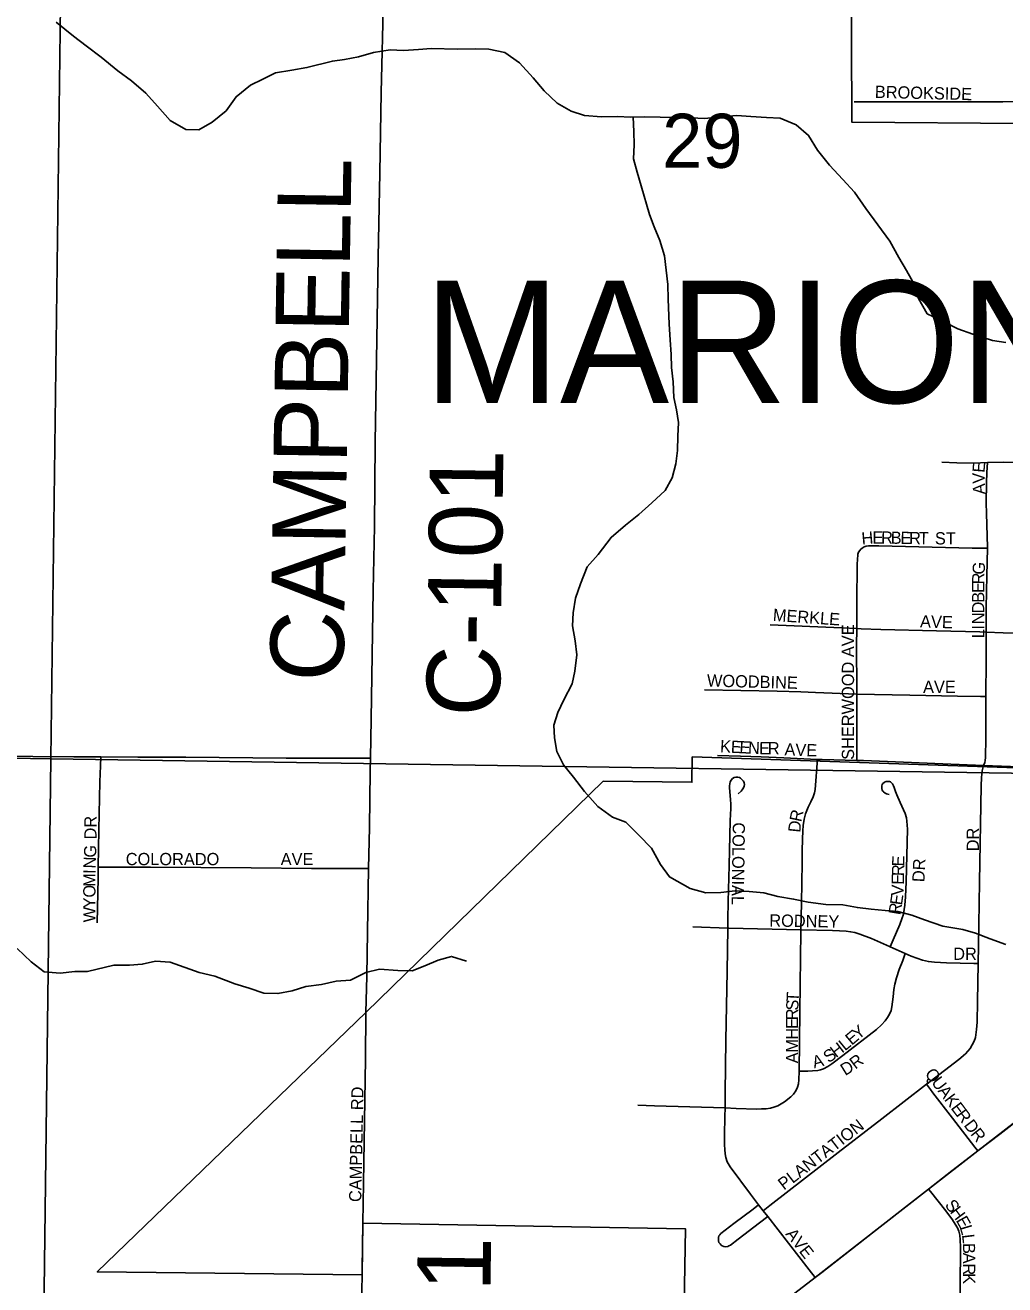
# Model space of a CAD drawing. Extents: x 1584893 to 1934202, y 663575 to 1091909.
# Drawn here: x 1782460 to 1786466, y 935125 to 940275 of the extents above; entities that cross this region are included whole.
import ezdxf

# ---------------------------------------------------------------- set-up
doc = ezdxf.new("R2010")
doc.units = 0
for name, color, linetype in [('GM_X_City_Street', 7, 'Continuous'), ('GM_X_City_Street_Text', 7, 'Continuous'), ('GM_X_Corporation', 7, 'Continuous'), ('GM_X_Corporation_Text', 7, 'Continuous'), ('GM_X_County_Road', 7, 'Continuous'), ('GM_X_County_Road_Text', 7, 'Continuous'), ('GM_X_Minor_River', 7, 'Continuous'), ('GM_X_Section', 7, 'Continuous'), ('GM_X_Section_Text', 7, 'Continuous'), ('GM_X_State_Route', 7, 'Continuous'), ('GM_X_Township_Subdivision', 7, 'Continuous'), ('GM_X_Township_Subdivision_Text', 7, 'Continuous')]:
    doc.layers.add(name, color=color, linetype=linetype)

msp = doc.modelspace()

# ---------------------------------------------------------------- linework, layer by layer
at = {"layer": 'GM_X_City_Street'}
for points in [[(1785849.1, 939962.2), (1786258.5, 939962), (1786456.9, 939962.1), (1786803.9, 939962.6), (1786844.4, 939962.7)], [(1785631.9, 936576.9), (1785634.1, 936686.6), (1785634.9, 936768.5), (1785636.5, 936850.5), (1785637, 936899), (1785638.3, 936947.8), (1785639.3, 936981), (1785641, 937003.6), (1785645, 937029.5), (1785650.6, 937050.8), (1785661.9, 937078.3), (1785672.5, 937100.3), (1785682.1, 937120.2), (1785686.9, 937136.1), (1785689.7, 937150.1), (1785691.8, 937168.2), (1785697.7, 937257.7), (1785698.7, 937273.5)], [(1786357.1, 936439), (1786358.3, 936511.5), (1786362.7, 936773.3), (1786369.2, 937165.6), (1786370.6, 937198.9), (1786373, 937225.9), (1786378.4, 937248.1)], [(1785332.3, 936583.5), (1785332.7, 936618.4), (1785334.8, 936693), (1785338.9, 936839.1), (1785343.1, 937024.1), (1785344.8, 937072.6), (1785344.8, 937090.1), (1785343.9, 937109.1), (1785340.3, 937157.1), (1785340.1, 937165), (1785341, 937173.9), (1785343, 937182), (1785346.8, 937188.4), (1785352.1, 937194.6), (1785359.1, 937198.7), (1785365.6, 937200.4), (1785373.1, 937200.7), (1785380.2, 937198.7), (1785385.3, 937195.9), (1785392.2, 937190.1), (1785396.6, 937184.1), (1785399.6, 937177.3), (1785400.7, 937170.2), (1785400.1, 937163.3), (1785397.3, 937157.3), (1785391.9, 937149.4), (1785387.2, 937144), (1785374.6, 937132.6)], [(1785996.6, 936507.1), (1786009.2, 936535.4), (1786036.2, 936598.6), (1786044.9, 936621.7), (1786050.7, 936641.2), (1786054.6, 936660), (1786057, 936676.8), (1786059.6, 936712.1), (1786062.7, 936773.4), (1786067, 936987.4), (1786065.3, 937020.3), (1786063.1, 937033.8), (1786058.3, 937052.3), (1786038.2, 937097.3), (1786024.1, 937129.1), (1786019, 937142.6), (1786013.7, 937158.3), (1786010.7, 937165.9), (1786006.5, 937173), (1786004.2, 937176), (1786000.9, 937179.1), (1785997.5, 937181.2), (1785993.7, 937182.3), (1785989.6, 937183), (1785985.2, 937183.2), (1785980.4, 937182.6), (1785976.7, 937181.4), (1785972, 937178.6), (1785967.2, 937174.1), (1785964.7, 937170.2), (1785962.9, 937164.9), (1785962.5, 937159.1), (1785962.7, 937154.9), (1785964.6, 937147.5), (1785966.9, 937143.9), (1785969.6, 937140.3), (1785976, 937135.3), (1785981.7, 937132.7), (1785987.6, 937130.8), (1785993, 937129.3)], [(1785190.5, 936588.6), (1785332.3, 936583.5)], [(1785321.7, 935848.2), (1785322.7, 935909.6), (1785325.4, 936125), (1785329.9, 936406.5), (1785332.3, 936583.5)], [(1785332.3, 936583.5), (1785337.4, 936583.3), (1785631.9, 936576.9)], [(1785624.6, 935998.1), (1785627.7, 936243.3), (1785631.8, 936569.3), (1785631.9, 936576.9)], [(1785631.9, 936576.9), (1785761.6, 936574), (1785790.1, 936573.1), (1785816.5, 936571.1), (1785835.2, 936568.7), (1785852.9, 936565.3), (1785873.2, 936559.4), (1785920.1, 936541.7), (1785993.6, 936508.4), (1785996.6, 936507.1)], [(1785624.6, 935998.1), (1785659.5, 935999.1), (1785678.6, 936000), (1785700.6, 936001.9), (1785711.9, 936004.3), (1785723.6, 936008.6), (1785742, 936017.6), (1785758.9, 936028.6), (1785803.5, 936062.2), (1785940.5, 936169.5), (1785961.2, 936187.9), (1785976.4, 936204.5), (1785986.4, 936217.5), (1785994.3, 936231.6), (1786000.4, 936246.5), (1786003.4, 936261.1), (1786008.6, 936302.2), (1786012, 936332), (1786015.6, 936353.9), (1786022.3, 936380.2), (1786033.9, 936415), (1786047.9, 936451.5), (1786058.4, 936479.2)], [(1785996.6, 936507.1), (1786058.4, 936479.2)], [(1786058.4, 936479.2), (1786082.1, 936468.4), (1786129.1, 936452.7), (1786153.5, 936446.7), (1786177.8, 936443.9), (1786227.1, 936441.2), (1786338.9, 936439.3), (1786357.1, 936439)], [(1786145.6, 935945.2), (1786160.4, 935956.3), (1786277.1, 936046.2), (1786305.2, 936069.9), (1786324.1, 936091.8), (1786340.1, 936121.1), (1786345.2, 936136.6), (1786350.2, 936168.9), (1786351.9, 936198.6), (1786354.4, 936283.2), (1786357.1, 936439)], [(1783840.2, 935377.1), (1783842.9, 935540.9), (1783850.7, 936049.2), (1783852.6, 936238.9)], [(1785321.7, 935848.2), (1785367.2, 935846.6), (1785450.5, 935843.9), (1785470, 935844.2), (1785490.3, 935845), (1785507, 935847.5), (1785521.6, 935851.5), (1785537.6, 935857.1), (1785565.2, 935873.1), (1785590.4, 935893.4), (1785601.3, 935905), (1785610.5, 935918.2), (1785617.7, 935932.7), (1785621.3, 935947.3), (1785623.6, 935962.6), (1785624.6, 935998.1)], [(1785477.5, 935428.3), (1785504.5, 935449.5), (1785784.5, 935666.7), (1785962.9, 935804.5), (1786145.6, 935945.2)], [(1786355.2, 935672.4), (1786343.4, 935687.7), (1786251.8, 935806.1), (1786171.4, 935910.4), (1786161.9, 935923.2), (1786145.6, 935945.2)], [(1784965, 935859.1), (1785033.3, 935856.3), (1785321.7, 935848.2)], [(1785458.9, 935452.3), (1785425.1, 935495.7), (1785343, 935607.6), (1785330.6, 935628.7), (1785324.2, 935645.9), (1785321.4, 935660.5), (1785320.1, 935678), (1785319.3, 935697.1), (1785319.2, 935719), (1785319.5, 935741.3), (1785319.7, 935757.3), (1785320.5, 935793), (1785321.3, 935813.3), (1785321.7, 935848.2)], [(1785496.4, 935404), (1785462.1, 935378.1), (1785375.8, 935311.3), (1785344.1, 935287.9), (1785337.7, 935284.3), (1785332.6, 935282.3), (1785323.6, 935280.9), (1785317, 935281.8), (1785309.8, 935284.6), (1785305.1, 935288), (1785301.1, 935292.2), (1785296.8, 935298.4), (1785294.9, 935304.6), (1785294.2, 935309.2), (1785294.8, 935319.2), (1785296.8, 935325.1), (1785299.6, 935330.1), (1785304.6, 935335.3), (1785357.6, 935375.4), (1785435.9, 935434.8), (1785458.9, 935452.3)], [(1785477.5, 935428.3), (1785458.9, 935452.3)], [(1785496.4, 935404), (1785477.5, 935428.3)], [(1785690, 935155.2), (1785665.9, 935186.1), (1785496.4, 935404)]]:
    msp.add_lwpolyline(points, dxfattribs=at)
at = {"layer": 'GM_X_Corporation'}
for points in [[(1786541.6, 939873.4), (1785839.8, 939878.9), (1785834.4, 941223.7)], [(1786716.2, 935952.1), (1786355.2, 935672.4), (1786153.8, 935516.2), (1785690, 935155.1), (1785536.7, 935036.5), (1785149.3, 934736.7), (1785160.2, 935353.6), (1783840.2, 935377.1), (1783838.3, 935166.3), (1782754.5, 935178.1), (1783852.6, 936238.9), (1784823.2, 937184.5), (1785185.9, 937179.8), (1785187.3, 937283.6), (1786515.3, 937238.8)]]:
    msp.add_lwpolyline(points, dxfattribs=at)
at = {"layer": 'GM_X_County_Road'}
for points in [[(1783872, 937278.4), (1783875, 937438), (1783882, 937963.4), (1783887.5, 938226.1), (1783891.3, 938570.9), (1783903.6, 939326.3), (1783910.1, 939671.2), (1783915.5, 939999.6), (1783924.7, 940393.7), (1783930.1, 940722.2), (1783933.8, 940984.9), (1783940.9, 941296.9), (1783948.4, 941625.3), (1783953.2, 941953.8), (1783959.9, 942315), (1783961.9, 942463), (1783960, 942496.3), (1783958.9, 942506.9), (1783956.4, 942515.1)], [(1776986.6, 937381.2), (1777329.2, 937373.7), (1777739.2, 937366.4), (1778067, 937359.3), (1778247.4, 937356.1), (1778509.7, 937350.2), (1778903.2, 937341.3), (1779181.9, 937334.8), (1779444.3, 937329.6), (1779755.7, 937320.1), (1780001.6, 937315.5), (1780280.4, 937313.5), (1780510, 937308.6), (1780854.2, 937303.6), (1781346.2, 937296.9), (1781985.7, 937289.1), (1782658, 937284.3), (1782768.7, 937283.7)], [(1782768.7, 937283.7), (1782920.4, 937282.8), (1783117.2, 937281.8), (1783527.1, 937279), (1783740.3, 937278.4), (1783822.3, 937278.4), (1783872, 937278.4)], [(1783864.2, 936827.7), (1783867.2, 936994.7), (1783871, 937224.6), (1783872, 937278.4)], [(1783852.6, 936238.9), (1783856.7, 936387.1), (1783859.6, 936567.7), (1783864.2, 936827.7)], [(1783838.3, 935166.3), (1783837.8, 935188.6), (1783840.2, 935377.1)], [(1783821.1, 934158.3), (1783822.5, 934270.6), (1783823.2, 934341.4), (1783829, 934688.4), (1783833.1, 934969.3), (1783838.3, 935166.3)]]:
    msp.add_lwpolyline(points, dxfattribs=at)
at = {"layer": 'GM_X_Minor_River'}
for points in [[(1782586.8, 940287.4), (1782657.7, 940230.2), (1782709, 940191.2), (1782770.1, 940144.2), (1782839, 940088.9), (1782894.2, 940047.9), (1782953.3, 939996.9), (1783000.3, 939944), (1783053.2, 939885.1), (1783116.5, 939847.9), (1783170.4, 939847), (1783224.8, 939878.1), (1783281.5, 939925.2), (1783322.3, 939982.5), (1783381, 940029.5), (1783431.3, 940054.7), (1783483.6, 940079.8), (1783549.7, 940090.7), (1783611.7, 940101.6), (1783716, 940127.9), (1783766, 940135), (1783822.1, 940146.1), (1783884.2, 940163), (1783952.3, 940173.8), (1784006.1, 940170.9), (1784068.1, 940175.9), (1784120, 940179), (1784227.8, 940177.1), (1784299.7, 940177.9), (1784355.5, 940176.9), (1784421.2, 940163.8), (1784480.4, 940120.7), (1784537.2, 940059.7), (1784582.3, 940006.9), (1784635.3, 939955.9), (1784692.7, 939922.9), (1784746.3, 939905.9), (1784816.1, 939900.7), (1784880, 939901.6), (1784935.8, 939898.7), (1784993.7, 939899.7), (1785183.3, 939896.4), (1785237.1, 939893.5), (1785305.1, 939900.3), (1785369.1, 939905.2), (1785426.9, 939902.2), (1785490.7, 939897.1), (1785546.5, 939894.2), (1785612, 939867), (1785663.2, 939824.1), (1785700.1, 939763.4), (1785749, 939702.5), (1785803.9, 939643.5), (1785851, 939592.7), (1785897.8, 939525.8), (1785995.4, 939392), (1786032.2, 939325.3), (1786063.3, 939272.7)], [(1784946.4, 939898.9), (1784948.8, 939840.4), (1784949.9, 939786.3), (1784947, 939728.3), (1784962, 939674), (1784979.1, 939617.7), (1785013.1, 939501), (1785032.2, 939450.6), (1785055.2, 939394.2), (1785074.2, 939331.8), (1785088.2, 939215.4), (1785089.2, 939155.4), (1785093.5, 939053.2), (1785096.5, 938989.1), (1785101.5, 938928.9), (1785102.6, 938874.9), (1785109.6, 938816.7), (1785112.5, 938752.6), (1785123.7, 938702.4), (1785130.8, 938650.2), (1785127.9, 938594.2), (1785126.9, 938536.1), (1785120.1, 938482.2), (1785105.1, 938424.4), (1785076.3, 938372.9), (1785021.6, 938321.8), (1784968.9, 938274.6), (1784914.3, 938231.5), (1784855.6, 938180.5), (1784802.6, 938111.3), (1784757.8, 938060.1), (1784730.7, 937990.5), (1784709.8, 937932.8), (1784700.8, 937872.9), (1784697.9, 937818.9), (1784708.9, 937758.6), (1784716, 937700.4), (1784706.9, 937634.5), (1784696.1, 937582.7), (1784663, 937517.2), (1784638.2, 937465.6), (1784621.4, 937413.8), (1784624.6, 937361.7), (1784633.6, 937305.5), (1784660.7, 937251), (1784701.7, 937200.2), (1784746.7, 937141.4), (1784801.6, 937080.4), (1784860.8, 937037.3), (1784916.3, 937016.3), (1784969.3, 936963.4), (1785020.4, 936910.4), (1785057.2, 936843.8), (1785094.3, 936793.1), (1785179.3, 936745.5), (1785242.9, 936728.4), (1785304.8, 936729.4), (1785362.8, 936736.4), (1785420.7, 936733.4), (1785480.5, 936728.3), (1785538.1, 936713.3), (1785601.8, 936702.2), (1785661.5, 936689.2), (1785733.2, 936679.9), (1785803, 936678.8), (1785862.7, 936667.7), (1785918.5, 936660.7), (1785976.3, 936655.7), (1786028.1, 936650.8), (1786085.8, 936635.8), (1786137.3, 936616.9), (1786212.8, 936591.6), (1786294.4, 936578.2), (1786346.1, 936563.3), (1786405.6, 936540.2), (1786469.1, 936517.1)], [(1786063.3, 939272.7), (1786094.3, 939216.1), (1786113.3, 939157.7), (1786148.2, 939095.1), (1786217.5, 939061.9), (1786272.9, 939032.9), (1786334.4, 939011.8), (1786415.9, 938986.4), (1786469.6, 938977.4)], [(1782426.7, 936500.7), (1782483.6, 936445.7), (1782536.9, 936404.7), (1782602.7, 936399.6), (1782662.7, 936406.5), (1782714.5, 936405.6), (1782822.8, 936431.8), (1782886.7, 936432.7), (1782938.6, 936435.8), (1782992.7, 936448.9), (1783052.5, 936443.9), (1783171.6, 936401.8), (1783235.2, 936386.7), (1783316.5, 936355.2), (1783376.1, 936338.2), (1783435.7, 936317.2), (1783493.5, 936316.2), (1783551.6, 936327.2), (1783607.8, 936344.2), (1783671.8, 936353.1), (1783731.9, 936366.1), (1783789.9, 936371.1), (1783852.3, 936402.1), (1783908.4, 936415.1), (1783984.1, 936409.8), (1784042, 936408.8), (1784094.3, 936429.9), (1784148.5, 936453), (1784202.7, 936468.1), (1784264.2, 936449)]]:
    msp.add_lwpolyline(points, dxfattribs=at)
at = {"layer": 'GM_X_Section'}
for points in [[(1777053.2, 942531.7), (1782631.8, 942485.5), (1782564.3, 937275.1), (1777008.1, 937367.2)], [(1782631.8, 942485.5), (1787878.9, 942509.8), (1787862.6, 937197), (1782564.3, 937275.1)], [(1777008.1, 937367.2), (1782564.3, 937275.1), (1782498, 931954.7), (1776921.8, 932051)], [(1782564.3, 937275.1), (1787862.6, 937197), (1787794.6, 931920.6), (1782498, 931954.7)]]:
    msp.add_lwpolyline(points, close=True, dxfattribs=at)
at = {"layer": 'GM_X_State_Route'}
msp.add_lwpolyline([(1785149.3, 934736.7), (1785431, 934954.7), (1785536.7, 935036.5), (1785690, 935155.2), (1785717.1, 935176.1), (1785924.5, 935338.3), (1786067.7, 935448.9), (1786153.8, 935516.2), (1786249.2, 935590.6), (1786355.2, 935672.4), (1786444.6, 935741.4), (1786691.5, 935933.2), (1786716.1, 935952.1), (1786829.6, 936039)], dxfattribs=at)
at = {"layer": 'GM_X_Township_Subdivision'}
for points in [[(1786208.1, 938487.9), (1786269.9, 938485.3), (1786337.4, 938484.1), (1786395.4, 938486.8)], [(1786390.7, 938280.1), (1786389.6, 938320.7), (1786390.6, 938403.5), (1786391.7, 938445.8), (1786395.4, 938486.8)], [(1786395.4, 938486.8), (1786459.8, 938488.5), (1786527.6, 938487.2)], [(1786394.3, 938136.9), (1786394.6, 938139.6), (1786390.7, 938280.1)], [(1785859.8, 937808.3), (1785859.9, 937920.9), (1785861.7, 938066.5), (1785863, 938096.3), (1785863.9, 938104.8), (1785865, 938112.3), (1785867.5, 938120.5), (1785872.2, 938127.7), (1785876.8, 938132.6), (1785882.2, 938136.9)], [(1785882.2, 938136.9), (1785890.4, 938141.8), (1785899.2, 938144.5), (1785907.5, 938146.2), (1785919.7, 938147), (1785931.9, 938147), (1785949.8, 938146.5), (1786332, 938137.3), (1786366.5, 938136.9), (1786394.3, 938136.9)], [(1786389.6, 937793.5), (1786390, 937892.7), (1786392.5, 938024.3), (1786394.3, 938136.9)], [(1785506.7, 937823.9), (1785798.6, 937810.5), (1785859.8, 937808.3)], [(1785860.1, 937539.5), (1785860.3, 937559.7), (1785859.7, 937738.6), (1785859.8, 937808.3)], [(1785859.8, 937808.3), (1785878.6, 937807.6), (1785959.1, 937804.9), (1786186.2, 937799), (1786363.6, 937794.2), (1786389.6, 937793.5)], [(1786388.5, 937530.2), (1786388.6, 937573.5), (1786389.6, 937636.4), (1786389.3, 937713.5), (1786389.6, 937793.5)], [(1786389.6, 937793.5), (1786458.4, 937791.3), (1786523.1, 937789.1)], [(1785237.4, 937558), (1785534.8, 937552.8), (1785631.8, 937549.2), (1785690.8, 937546.7), (1785860.1, 937539.5)], [(1785860.2, 937268.9), (1785860.2, 937299.5), (1785860.1, 937539.5)], [(1785860.1, 937539.5), (1786077.6, 937536.1), (1786271.5, 937531.2), (1786365.5, 937530.4), (1786388.5, 937530.2)], [(1786378.4, 937248.1), (1786383.4, 937261.3), (1786385.4, 937269.1), (1786386.8, 937281), (1786388.2, 937359.7), (1786388.5, 937530.2)], [(1782758.5, 936832.2), (1782761.3, 936984.8), (1782765.1, 937182), (1782767.4, 937247.3), (1782768.7, 937283.7)], [(1785290.2, 937289.9), (1785385, 937286.1), (1785468.6, 937283.9), (1785562.2, 937279.9), (1785698.7, 937273.5)], [(1785698.7, 937273.5), (1785718.4, 937272.6), (1785860.2, 937268.9)], [(1785860.2, 937268.9), (1785887.6, 937268.3), (1786051.1, 937261.8), (1786212.1, 937255.3), (1786378.4, 937248.1)], [(1786378.4, 937248.1), (1786488.8, 937244.4), (1786518.9, 937243.3)], [(1782754.7, 936605), (1782757.7, 936787.7), (1782758.5, 936832.2)], [(1782758.5, 936832.2), (1782790.3, 936832.3), (1782971.6, 936832.3), (1783383.5, 936829.9), (1783630.8, 936827.8), (1783762.5, 936827.1), (1783828.4, 936827.5), (1783864.2, 936827.7)], [(1786153.8, 935516.2), (1786161.2, 935507), (1786224.6, 935427.2), (1786251.8, 935391.5), (1786262.9, 935373.6), (1786272, 935357.7), (1786277.6, 935344.2), (1786281.5, 935328.3), (1786283.3, 935309.6), (1786284.3, 935279.1), (1786279.7, 934789.6)]]:
    msp.add_lwpolyline(points, dxfattribs=at)

# ---------------------------------------------------------------- texts
at = {"layer": 'GM_X_City_Street_Text'}
for s, rotation, p in [('BROOKSIDE', 358.5453, (1785933.6, 939978.1)), ('R', 78.0613, (1785633.2, 937015.1)), ('COLONIAL', 269.1935, (1785353.1, 937016.2)), ('D', 84.3525, (1785629.1, 936972.8)), ('DR', 90, (1786359.5, 936897.5)), ('R', 88.6349, (1786053.5, 936795.6)), ('E', 88.6341, (1786054.4, 936835.2)), ('DR', 86.989, (1786136.5, 936770.4)), ('E', 88.6327, (1786052.6, 936760.4)), ('V', 87.2604, (1786050.5, 936715.1)), ('R', 80.7054, (1786038.4, 936635.1)), ('E', 81.8033, (1786045, 936675.2)), ('RODNEY', 359.0128, (1785502.2, 936590.1)), ('DR', 0, (1786254.5, 936453.7)), ('T', 87.0202, (1785622.3, 936280.8)), ('S', 87.5128, (1785620.8, 936245.7)), ('E', 89.9727, (1785620.3, 936171.5)), ('R', 89.32, (1785620.4, 936206.6)), ('H', 89.9781, (1785620.3, 936127.5)), ('E', 40.0344, (1785839.5, 936102.2)), ('Y', 40.0323, (1785866.4, 936124.8)), ('M', 89.9818, (1785620.3, 936074.7)), ('H', 37.2661, (1785775.3, 936051.5)), ('L', 39.5484, (1785812, 936079.5)), ('A', 89.9781, (1785620.3, 936030.7)), ('A', 15.6212, (1785686, 936009.8)), ('S', 36.0034, (1785745.8, 936030.1)), ('R', 37.0403, (1785854.5, 936004.4)), ('D', 31.6347, (1785812.8, 935978.4)), ('Q', 307.1715, (1786136.2, 935987.7)), ('U', 307.1711, (1786162.8, 935952.7)), ('CAMPBELL RD', 88.8195, (1783833.9, 935463.3)), ('A', 307.1711, (1786189.4, 935917.6)), ('K', 307.1715, (1786216, 935882.6)), ('E', 307.1669, (1786242.6, 935847.5)), ('PLANTATION', 37.6462, (1785562.4, 935510.2)), ('R', 307.1614, (1786263.8, 935819.4)), ('D', 307.1869, (1786295.8, 935777.3)), ('R', 308.2815, (1786323, 935741.4)), ('AVE', 308.0509, (1785566.7, 935332.5))]:
    msp.add_text(s, height=50, rotation=rotation, dxfattribs=at).set_placement(p)
at = {"layer": 'GM_X_Corporation_Text'}
msp.add_text('MARION', height=500, rotation=0, dxfattribs=at).set_placement((1784089.9, 938730.8))
at = {"layer": 'GM_X_County_Road_Text'}
for s, rotation, p in [('CAMPBELL', 89.0967, (1783760.5, 937589.7)), ('C-101', 89.1731, (1784399.7, 937447)), ('1', 89.1635, (1784362, 935096.3))]:
    msp.add_text(s, height=300, rotation=rotation, dxfattribs=at).set_placement(p)
at = {"layer": 'GM_X_Section_Text'}
msp.add_text('29', height=221, rotation=0, dxfattribs=at).set_placement((1785064.3, 939691.8))
at = {"layer": 'GM_X_Township_Subdivision_Text'}
for s, rotation, p in [('E', 85.4609, (1786382.5, 938444.1)), ('V', 91.6616, (1786383.8, 938401.5)), ('A', 92.7336, (1786385.9, 938357.8)), ('H', 5.1647, (1785881.6, 938151.7)), ('E', 359.8907, (1785924.3, 938155.6)), ('R', 359.0286, (1785959.3, 938155.6)), ('B', 359.0286, (1785998.8, 938154.9)), ('E', 359.0165, (1786038.4, 938154.2)), ('R', 359.0315, (1786073.6, 938153.6)), ('T', 359.0165, (1786113.2, 938153)), ('ST', 0, (1786179.7, 938152.1)), ('G', 85.9097, (1786382.3, 938027.4)), ('R', 88.9557, (1786381.6, 937988.5)), ('E', 89.9707, (1786381.6, 937953.5)), ('B', 89.9757, (1786381.5, 937913.9)), ('D', 89.9812, (1786381.5, 937869.9)), ('MERKLE', 355.9842, (1785515.9, 937839.7)), ('AVE', 358.0261, (1786118.4, 937813.3)), ('N', 89.9563, (1786381.5, 937825.9)), ('SHERWOOD AVE', 90, (1785849.1, 937271.5)), ('I', 89.985, (1786381.5, 937803.9)), ('L', 89.9727, (1786381.5, 937768.7)), ('WOODBINE', 358.4934, (1785247.1, 937571.3)), ('AVE', 0, (1786131.3, 937544.9)), ('K', 357.0044, (1785300.2, 937302.9)), ('E', 357.0392, (1785344.2, 937300.6)), ('E', 357.0202, (1785379.3, 937298.8)), ('N', 357.2491, (1785414.7, 937296.9)), ('E', 359.0276, (1785460.3, 937294.8)), ('R', 359.9687, (1785496.4, 937294.1)), ('AVE', 358.0264, (1785564, 937289.7)), ('DR', 90, (1782751.5, 936945.9)), ('G', 87.1791, (1782749.1, 936870.5)), ('COLORADO', 0, (1782870.9, 936840.9)), ('AVE', 0, (1783504.5, 936840.9)), ('N', 87.7924, (1782747.4, 936826.6)), ('M', 89.9818, (1782747.1, 936752.3)), ('I', 89.4319, (1782747.2, 936805)), ('O', 89.9781, (1782747.1, 936708.3)), ('Y', 89.9781, (1782747.1, 936664.3)), ('W', 89.9832, (1782747.1, 936607.1)), ('S', 306.624, (1786218, 935451.2)), ('H', 306.6251, (1786239, 935423)), ('E', 299.0095, (1786264.3, 935389.1)), ('L', 286.8275, (1786280.3, 935360.9)), ('L', 276.8743, (1786290, 935329.5)), ('B', 270.85, (1786294.1, 935295.9)), ('A', 270, (1786294.7, 935256.5)), ('R', 269.994, (1786294.7, 935212.5)), ('K', 269.9928, (1786294.7, 935173))]:
    msp.add_text(s, height=50, rotation=rotation, dxfattribs=at).set_placement(p)

doc.saveas('drawing.dxf')
